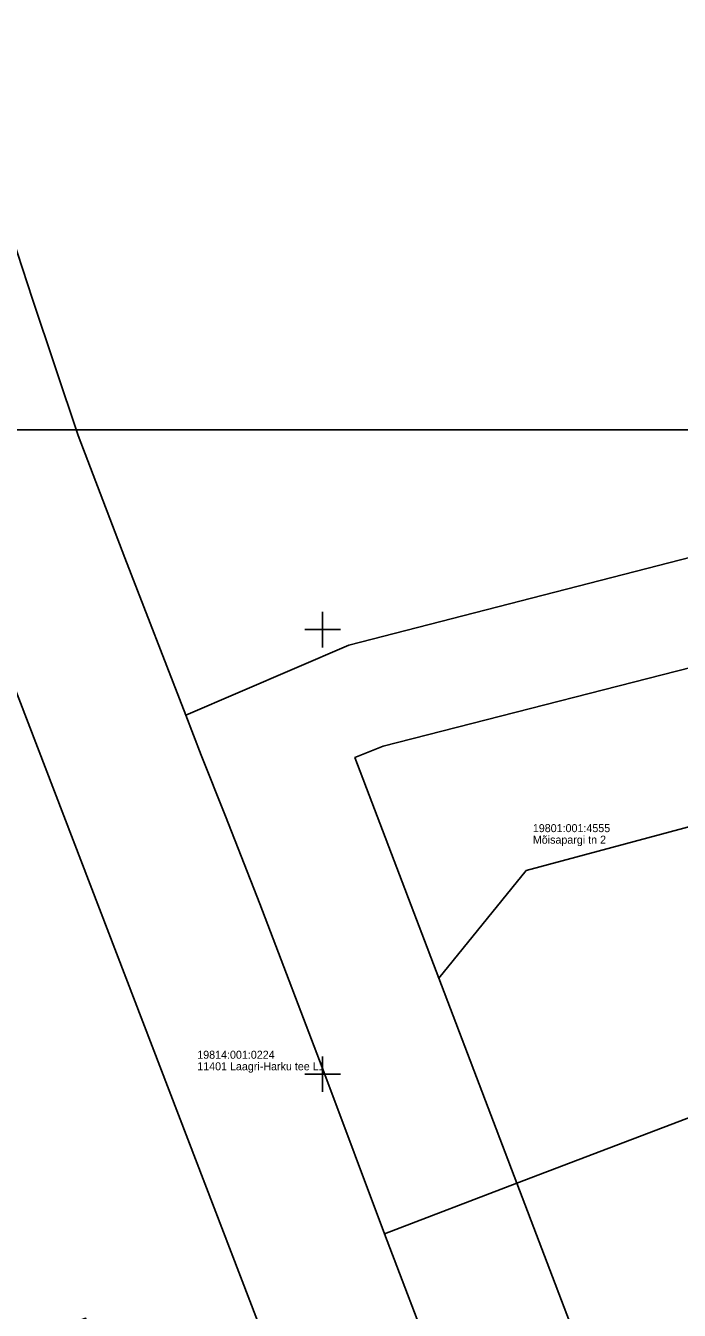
# Model space of a CAD drawing. Extents: x 532028 to 533559, y 6581810 to 6583914.
# Drawn here: x 532666.6 to 532740.1, y 6582723.4 to 6582867.9 of the extents above; entities that cross this region are included whole.
import ezdxf

# ---------------------------------------------------------------- set-up
doc = ezdxf.new("R2010")
doc.units = 0
for name, color, linetype in [('PIIR', 7, 'Continuous'), ('VORK', 7, 'Continuous'), ('VORMISTUS', 7, 'Continuous')]:
    doc.layers.add(name, color=color, linetype=linetype)

msp = doc.modelspace()

# ---------------------------------------------------------------- linework, layer by layer
at = {"layer": 'PIIR'}
for points in [[(532635.15, 6582894.41), (532639.27, 6582861.92), (532646.47, 6582832.94), (532647.45, 6582828.97), (532649.41, 6582820.83), (532652.12, 6582809.59), (532660.92, 6582804.97), (532693.74, 6582719.5), (532699.02, 6582698.79), (532701.6, 6582688.67), (532697.83, 6582686.36), (532711.1, 6582647.48), (532724.43, 6582608.83), (532729.58, 6582600.11), (532757.85, 6582570.58), (532785.76, 6582540.79), (532792.72, 6582533.36), (532821.46, 6582504.02), (532847.05, 6582477.1), (532853.96, 6582470.07), (532874.97, 6582448.14)], [(532750.94, 6582626.81), (532736.79, 6582656.44), (532728.74, 6582674.91), (532717.08, 6582705.15), (532712.6, 6582717.2), (532706.94, 6582732.05), (532700.26, 6582749.94), (532692.92, 6582769.14), (532689.09, 6582779), (532686.34, 6582785.87), (532684.62, 6582790.38), (532677.76, 6582808.07), (532672.5, 6582821.84), (532667.36, 6582837.18), (532664.57, 6582845.79), (532662.59, 6582853.92), (532659.9, 6582866.39), (532657.92, 6582879.86)], [(532657.92, 6582879.86), (532659.9, 6582866.39), (532662.59, 6582853.92), (532664.57, 6582845.79), (532667.36, 6582837.18), (532672.5, 6582821.84), (532677.76, 6582808.07), (532684.62, 6582790.38), (532702.93, 6582798.25), (532764.69, 6582814.17), (532801.87, 6582823.62), (532874.68, 6582861.49), (532905.42, 6582870.37), (532963.25, 6582837.41), (533064.68, 6582779.67), (533133.79, 6582852.49), (533157.79, 6582875.51)], [(532764.69, 6582814.17), (532702.93, 6582798.25), (532684.62, 6582790.38), (532686.34, 6582785.87), (532689.09, 6582779), (532692.92, 6582769.14), (532700.26, 6582749.94), (532706.94, 6582732.05), (532721.83, 6582737.75), (532713.06, 6582760.8), (532703.62, 6582785.6), (532706.81, 6582786.89), (532748.15, 6582797.47)], [(532774.89, 6582616.84), (532759.17, 6582646.36), (532745.65, 6582676.49), (532733.69, 6582706.61), (532721.83, 6582737.75), (532706.94, 6582732.05), (532712.6, 6582717.2), (532717.08, 6582705.15), (532728.74, 6582674.91), (532736.79, 6582656.44), (532750.94, 6582626.81)]]:
    msp.add_lwpolyline(points, dxfattribs=at)
for points in [[(532660.92, 6582804.97), (532652.12, 6582809.59), (532633.14, 6582777.98), (532628.46, 6582770.34), (532640.18, 6582744.59), (532645.85, 6582746.58), (532656.7, 6582715.64), (532673.32, 6582722.56), (532677.2, 6582713.24), (532687.59, 6582717.26), (532693.74, 6582719.5)], [(532713.06, 6582760.8), (532722.89, 6582772.91), (532758.34, 6582782.43), (532755.72, 6582789.13), (532748.15, 6582797.47), (532706.81, 6582786.89), (532703.62, 6582785.6)], [(532713.06, 6582760.8), (532721.83, 6582737.75), (532768.54, 6582755.52), (532758.34, 6582782.43), (532722.89, 6582772.91)], [(532733.69, 6582706.61), (532779.38, 6582726.77), (532768.54, 6582755.52), (532721.83, 6582737.75)]]:
    msp.add_lwpolyline(points, close=True, dxfattribs=at)
at = {"layer": 'VORK'}
for p, q in [((532700, 6582802), (532700, 6582798)), ((532698, 6582800), (532702, 6582800)), ((532700, 6582752), (532700, 6582748)), ((532698, 6582750), (532702, 6582750))]:
    msp.add_line(p, q, dxfattribs=at)
at = {"layer": 'VORMISTUS'}
msp.add_lwpolyline([(532541.65, 6582530.49), (532541.65, 6582822.49), (532949.65, 6582822.49), (532949.65, 6582530.49)], close=True, dxfattribs=at)

# ---------------------------------------------------------------- texts
at = {"layer": 'PIIR'}
for s, p in [('19801:001:4555', (532723.63, 6582777.22)), ('Mõisapargi tn 2', (532723.63, 6582775.92)), ('19814:001:0224', (532685.9, 6582751.73)), ('11401 Laagri-Harku tee L1', (532685.9, 6582750.43))]:
    msp.add_text(s, height=0.9, dxfattribs=at).set_placement(p)

doc.saveas('drawing.dxf')
